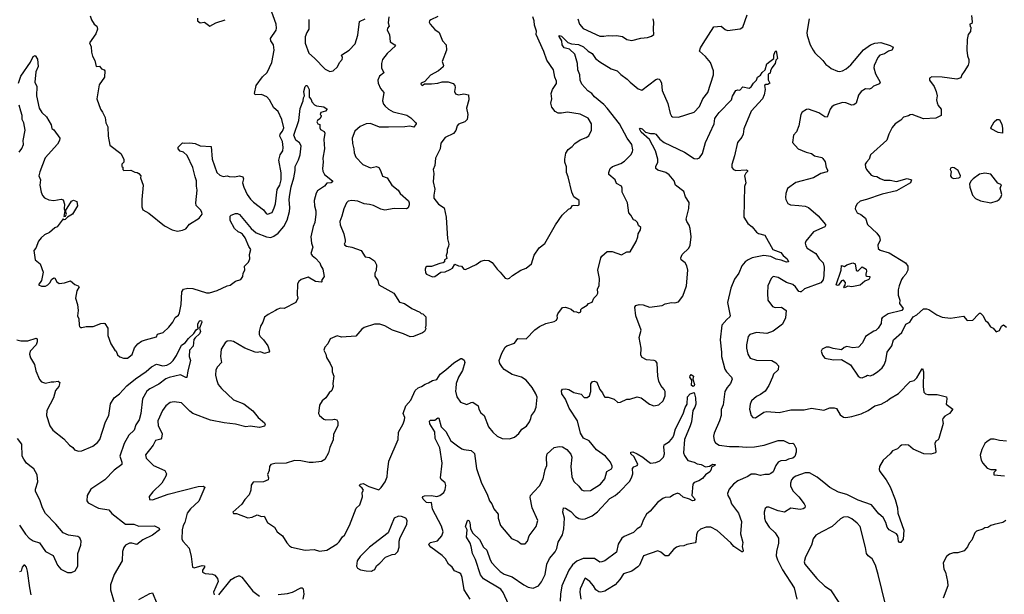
# Model space of a CAD drawing. Extents: x 2056909 to 2160450, y 827444 to 1016825.
# Tile 451 of 501: x 2126266 to 2135753, y 949413 to 954947. Entities that reach past the tile are written whole.
import ezdxf

# ---------------------------------------------------------------- set-up
doc = ezdxf.new("R2010")
doc.units = 0

msp = doc.modelspace()

# ---------------------------------------------------------------- linework, layer by layer
at = {"layer": '0CON10XD'}
for points in [[(2126943.3, 954985), (2126957.5, 954945), (2126982.5, 954905), (2127010, 954885), (2127016, 954855), (2126999.7, 954810.3), (2126938.8, 954725), (2126954.2, 954685), (2126956.2, 954635), (2126966.2, 954595), (2126989.2, 954555), (2127003.3, 954495), (2127035, 954500), (2127055, 954473.3), (2127080, 954465), (2127087.5, 954455), (2127083.3, 954395), (2127031.1, 954318.9), (2127010, 954185), (2127044.2, 954084.2), (2127065, 954057.5), (2127088.8, 954005), (2127096.7, 953955), (2127113.3, 953915), (2127117.5, 953825), (2127135, 953740), (2127238.8, 953658.8), (2127267.5, 953605), (2127270, 953575), (2127260, 953565), (2127250, 953555), (2127250, 953535), (2127258.3, 953528.3), (2127260, 953505), (2127270, 953495), (2127337, 953497), (2127375, 953477.5), (2127397, 953477), (2127415, 953467.5), (2127432.5, 953445), (2127430, 953425), (2127456, 953355), (2127441.2, 953215), (2127441.2, 953145), (2127453.3, 953115), (2127511.2, 953085), (2127661.7, 952961.7), (2127734.1, 952924.1), (2127785, 952911.2), (2127835, 952918.8), (2127867.3, 952932.7), (2127902.7, 952977.3), (2127995, 953035.8), (2128022.5, 953075), (2128020, 953095), (2128007.5, 953115), (2127966.5, 953156.5), (2127963.8, 953185), (2127977.3, 953305), (2127969.5, 953345), (2127969.5, 953395), (2127955, 953432.5), (2127935.5, 953525), (2127878.5, 953638.5), (2127845, 953671.2), (2127811.7, 953681.7), (2127792.5, 953705), (2127791.7, 953718.3), (2127835, 953762.5), (2127855, 953756.7), (2127905, 953761.2), (2127955, 953754), (2128005, 953734), (2128110, 953725), (2128121.2, 953605), (2128165, 953476.7), (2128195, 953448.8), (2128225, 953436.7), (2128265, 953443.3), (2128285, 953436.2), (2128335, 953434.2), (2128385, 953443.3), (2128415, 953432.5), (2128422.5, 953415), (2128413.3, 953375), (2128424.1, 953334.1), (2128456.2, 953265), (2128488.7, 953218.7), (2128518.8, 953188.8), (2128615, 953117.5), (2128641.7, 953081.7), (2128655, 953074), (2128699.7, 953090.3), (2128718.6, 953135), (2128729.4, 953175), (2128747.3, 953312.7), (2128771.1, 953355), (2128784.5, 953405), (2128786.3, 953473.7), (2128761.5, 953595), (2128774.4, 953645), (2128800, 953685), (2128805.5, 953715), (2128797.3, 953775), (2128772.9, 953825), (2128776.2, 953845), (2128798.2, 953875), (2128809.5, 953905), (2128791.1, 953985), (2128755, 954063.3), (2128715, 954100), (2128671.2, 954175), (2128646.7, 954205), (2128596.1, 954226.1), (2128533.6, 954223.6), (2128527.5, 954235), (2128544, 954315), (2128605, 954396), (2128650.7, 954439.3), (2128696.7, 954535), (2128719.1, 954655), (2128710.5, 954705), (2128685.6, 954745), (2128681.9, 954765), (2128735.5, 954845), (2128740, 954865), (2128736.7, 954905), (2128677.8, 955065)], [(2127978.3, 954961.7), (2127980, 954935), (2128005, 954917.5), (2128045, 954922.5), (2128096.4, 954883.6), (2128155, 954917.5), (2128245, 954947.5)], [(2129823.5, 954975), (2129815.6, 954915.6), (2129825.8, 954885), (2129810.8, 954865), (2129807.5, 954845), (2129827.5, 954805), (2129834.3, 954735), (2129880, 954705), (2129886, 954695), (2129808.1, 954621.9), (2129761.8, 954565), (2129751.2, 954525), (2129751.1, 954485), (2129773.3, 954435), (2129733.1, 954405), (2129717.5, 954365), (2129719.2, 954335), (2129743.8, 954285), (2129773.8, 954245), (2129760, 954165), (2129771.1, 954135), (2129787.8, 954115), (2129820, 954085), (2129865, 954060), (2129997, 954027), (2130035, 954003.3), (2130075, 953960), (2130087.5, 953955), (2130087.5, 953945), (2130065, 953912.2), (2130025, 953921.5), (2129975.3, 953914.7), (2129817.9, 953912.1), (2129731.8, 953911.8), (2129645, 953946.5), (2129605, 953943.6), (2129545, 953920), (2129495.7, 953875), (2129468.9, 953805), (2129471.2, 953755), (2129485.6, 953705), (2129487.1, 953665), (2129505, 953622), (2129572.7, 953552.7), (2129645, 953519.2), (2129705, 953532), (2129726.7, 953525), (2129743.8, 953495), (2129761.4, 953441.4), (2129806.7, 953425), (2129850, 953355), (2129911.2, 953305), (2129931.2, 953275), (2130011.4, 953201.4), (2130019.2, 953185), (2130018.6, 953165), (2130008, 953135), (2129993, 953127), (2129875, 953128.8), (2129785, 953112.5), (2129745, 953121.5), (2129675, 953159.2), (2129636.7, 953166.7), (2129583.5, 953173.5), (2129525, 953198.8), (2129465, 953205.6), (2129430.9, 953199.1), (2129416, 953185), (2129388.1, 953125), (2129370.8, 953055), (2129350.8, 953005), (2129352.9, 952972.9), (2129388.8, 952885), (2129402.5, 952825), (2129402.5, 952805), (2129392.5, 952785), (2129397.5, 952775), (2129416.1, 952766.1), (2129465, 952756.9), (2129556.7, 952725), (2129595, 952662.5), (2129635, 952657.1), (2129685, 952626.2), (2129703.8, 952585), (2129699.2, 952530.8), (2129687.5, 952505), (2129688.3, 952478.3), (2129716.7, 952435), (2129727.5, 952395), (2129871.2, 952315), (2129925, 952226.2), (2129972.5, 952215), (2130045.6, 952165.6), (2130120.7, 952130.7), (2130135, 952117.5), (2130150, 952115), (2130180, 952085), (2130180, 951995), (2130173, 951983), (2130180, 951975), (2130177, 951963), (2130166.4, 951943.6), (2130148.3, 951931.7), (2130060, 951895), (2130027.7, 951892.3), (2129965, 951921.1), (2129856.4, 951956.4), (2129785, 951999.2), (2129735, 952014), (2129685, 952013.8), (2129585, 951984.2), (2129562.4, 951967.6), (2129505, 951898.8), (2129365, 951891.2), (2129325, 951903.3), (2129257.5, 951875), (2129235, 951826.7), (2129207.5, 951795), (2129197.5, 951765), (2129217, 951727), (2129223, 951693), (2129257.7, 951637.7), (2129276.2, 951595), (2129276.2, 951555), (2129293.3, 951515), (2129283.3, 951445), (2129287.5, 951415), (2129273, 951377), (2129247.5, 951355), (2129215.9, 951304.1), (2129180, 951275), (2129154.1, 951235.9), (2129146.1, 951156.1), (2129154.4, 951134.4), (2129195, 951100), (2129215, 951094), (2129282.7, 951097.3), (2129299.5, 951099.5), (2129323, 951093), (2129330, 951075), (2129330, 951035), (2129290, 950955), (2129285, 950902.5), (2129254.3, 950825.7), (2129242.5, 950775), (2129205, 950711.2), (2129175, 950692), (2129095, 950681.2), (2129055, 950682), (2128975, 950699.2), (2128915, 950702.9), (2128834.4, 950675.6), (2128725, 950673.8), (2128685, 950663.3), (2128673.3, 950645), (2128670, 950605), (2128653.6, 950566.4), (2128662.5, 950535), (2128660, 950515), (2128615, 950497.5), (2128515, 950492.5), (2128496.1, 950463.9), (2128493.3, 950415), (2128477.3, 950372.7), (2128434.2, 950325.8), (2128405, 950280), (2128320, 950205), (2128325, 950190), (2128355, 950192.5), (2128465, 950151.2), (2128505, 950156.2), (2128555, 950178.8), (2128595, 950163.8), (2128620, 950165), (2128655, 950106.2), (2128683, 950087)], [(2128683, 950087), (2128720.9, 950060.9), (2128745.7, 950015), (2128798, 949975), (2128839.5, 949909.5), (2128865, 949880), (2128886.1, 949866.1), (2129015, 949837.5), (2129104.3, 949844.3), (2129155, 949829.2), (2129225, 949837.5), (2129325, 949899.2), (2129345, 949917.5), (2129375, 949966.2), (2129395, 949983.3), (2129444.4, 950075), (2129507.5, 950242.5), (2129543.3, 950275), (2129569.3, 950350.7), (2129567, 950393), (2129577.5, 950415), (2129565.9, 950435.9), (2129542.5, 950455), (2129540, 950465), (2129550, 950475), (2129575, 950481.2), (2129630.5, 950450.5), (2129725, 950420), (2129748.8, 950441.2), (2129788, 950495), (2129805.7, 950545), (2129810.9, 950589.1), (2129824, 950695), (2129913.3, 950905), (2129915.7, 950975), (2129961.4, 951055), (2129975, 951093.3), (2129975.4, 951115), (2129962.1, 951155), (2129985, 951230), (2130035.7, 951284.3), (2130076.9, 951375), (2130105, 951403.1), (2130136.1, 951413.9), (2130171.7, 951438.3), (2130205, 951449.2), (2130245, 951473.8), (2130285, 951481.2), (2130316, 951535), (2130372.5, 951575), (2130448.3, 951641.7), (2130515, 951683.3), (2130525, 951683.3), (2130547.7, 951667.7), (2130556, 951645), (2130531.7, 951568.3), (2130494.2, 951505), (2130472.5, 951445), (2130467.5, 951395), (2130465, 951370), (2130477.5, 951315), (2130513.8, 951265), (2130575, 951242), (2130615, 951261.2), (2130633, 951263), (2130685, 951230), (2130690, 951195), (2130710.5, 951160.5), (2130741.2, 951135), (2130784, 951025), (2130824, 950975), (2130865, 950936), (2130916.1, 950913.9), (2130985, 950912), (2131033, 950927), (2131076.6, 950963.4), (2131105, 951002.5), (2131147.7, 951032.3), (2131176.7, 951075), (2131191.2, 951105), (2131196, 951135), (2131225, 951172.5), (2131240.8, 951215), (2131250.9, 951310.9), (2131240, 951345), (2131203.1, 951405), (2131145, 951474.2), (2131100, 951505), (2131011.7, 951531.7), (2130935, 951579.2), (2130917.3, 951597.3), (2130891.2, 951635), (2130886.2, 951665), (2130910, 951735), (2130945, 951793.3), (2130960, 951805), (2131035, 951832.5), (2131065, 951876.2), (2131145, 951873.3), (2131228.3, 951961.7), (2131275, 951993.3), (2131335, 952021.2), (2131415, 952042), (2131437.5, 952055), (2131446.7, 952075), (2131443.8, 952095), (2131450, 952115), (2131497.5, 952175), (2131525, 952180), (2131545, 952173.8), (2131578.3, 952158.3), (2131605, 952136.7), (2131630, 952135), (2131655, 952123.3), (2131672.5, 952135), (2131673.8, 952155), (2131685, 952170), (2131733, 952197), (2131746.4, 952213.6), (2131783, 952227), (2131797.5, 952265), (2131826.1, 952293.9), (2131836.7, 952315), (2131833.8, 952355), (2131848, 952385), (2131854.2, 952455), (2131838, 952535), (2131866.1, 952653.9), (2131875, 952670), (2131925, 952713.3), (2131976.2, 952716.2), (2132065, 952683.3), (2132115, 952712.5), (2132149.3, 952710.7), (2132205, 952810), (2132223, 952857), (2132223.8, 952886.2), (2132247.5, 952925), (2132250, 952945), (2132230, 952965), (2132220, 952995), (2132200, 953015), (2132180.7, 953020.7), (2132155.8, 953065.8), (2132136.1, 953086.1), (2132121.2, 953185), (2132071.2, 953285), (2132072, 953325), (2132066, 953345), (2132015, 953370), (2132003.8, 953405), (2131943.6, 953456.4), (2131941.2, 953475), (2131956.7, 953515), (2131977.1, 953532.9), (2132058.1, 953561.9), (2132093.3, 953585), (2132154, 953645), (2132170.8, 953675), (2132172.9, 953695), (2132162.9, 953745), (2132120, 953805), (2132046.2, 953945), (2131926.4, 954096.4), (2131895, 954131.4), (2131805, 954204), (2131780, 954235), (2131741.1, 954261.1), (2131682.5, 954325), (2131666, 954365), (2131662, 954415), (2131644.2, 954465), (2131639.2, 954525), (2131616, 954615), (2131565, 954662.2), (2131513.5, 954675), (2131493.6, 954705), (2131491.2, 954745), (2131465, 954784.3), (2131465, 954795.8), (2131485, 954790), (2131548.9, 954728.9), (2131584.1, 954714.1), (2131648.9, 954708.9), (2131698, 954685), (2131742, 954645), (2131783.2, 954623.2), (2131812.9, 954575), (2131855, 954540), (2131965, 954472.9), (2132022, 954455), (2132059.1, 954419.1), (2132120.8, 954375), (2132148.8, 954345), (2132225, 954281.4), (2132260.8, 954269.2), (2132395, 954370.8), (2132415, 954377.5), (2132427.5, 954375), (2132438, 954365), (2132449.2, 954335), (2132457.1, 954265), (2132511.4, 954141.4), (2132532.5, 954045), (2132545, 954018.8), (2132555, 954012), (2132615, 954010), (2132765, 954056), (2132817.6, 954112.4), (2132848.1, 954185), (2132895.6, 954245), (2132952.6, 954417.4), (2132952.5, 954455), (2132922.7, 954535), (2132875, 954592.7), (2132816.2, 954645), (2132825.6, 954675), (2132852.8, 954717.2), (2132955, 954878.5), (2133025, 954884.3), (2133065, 954852), (2133085, 954844), (2133209.3, 954860.7), (2133232.5, 954875), (2133275.9, 954994.1)], [(2129050.3, 954950.3), (2129051.4, 954855), (2129031.4, 954825), (2129015, 954782.5), (2129015, 954720), (2129052, 954625), (2129105, 954576), (2129210.3, 954470.3), (2129255, 954448.8), (2129285, 954453.8), (2129326.8, 954493.2), (2129346.2, 954535), (2129373.3, 954565), (2129376.4, 954583.6), (2129366.7, 954605), (2129370, 954610), (2129440, 954655), (2129496.7, 954715), (2129525, 954797.5), (2129540, 954930), (2129593, 954957)], [(2130295, 954976.7), (2130227.5, 954945), (2130214.1, 954935.9), (2130210, 954925), (2130220, 954905), (2130265, 954853.3), (2130306.7, 954825), (2130341.2, 954745), (2130373.8, 954705), (2130378.8, 954655), (2130337.5, 954545), (2130350, 954505), (2130347, 954493), (2130300, 954455), (2130225, 954412.5), (2130168.3, 954351.7), (2130135, 954337.5), (2130132.5, 954325), (2130145, 954313.3), (2130165, 954330), (2130235, 954328.8), (2130295, 954335.6), (2130335, 954348), (2130395, 954348.8), (2130443.6, 954333.6), (2130460, 954315), (2130463.3, 954295), (2130453.8, 954255), (2130464.2, 954234.2), (2130495, 954224), (2130545, 954232.5), (2130590, 954225), (2130592.5, 954175), (2130570.6, 954095), (2130583, 954033), (2130577.5, 953985), (2130556.4, 953963.6), (2130495, 953942.5), (2130480.6, 953925), (2130468.5, 953881.5), (2130445, 953852.5), (2130365, 953813.8), (2130325, 953757.5), (2130317.7, 953702.3), (2130271.2, 953615), (2130266.4, 953543.6), (2130251.2, 953505), (2130256.2, 953465), (2130251.4, 953385), (2130265.8, 953315), (2130255.8, 953255.8), (2130257.7, 953227.7), (2130300.3, 953170.3), (2130356, 953135), (2130374.2, 953045), (2130386.4, 952836.4), (2130401.2, 952785), (2130398.8, 952765), (2130383.8, 952735), (2130386.2, 952705), (2130376.7, 952675), (2130381.7, 952648.3), (2130360, 952635), (2130360, 952615), (2130347.5, 952605), (2130315, 952600.8), (2130235, 952570), (2130189.5, 952570.5), (2130180, 952565), (2130171.2, 952545), (2130175, 952510), (2130186.1, 952496.1), (2130245, 952470), (2130265, 952473.8), (2130324.1, 952515.9), (2130365, 952518.8), (2130415, 952540), (2130436, 952555), (2130458.3, 952591.7), (2130495, 952576.7), (2130523.8, 952573.8), (2130545, 952543.3), (2130562, 952542), (2130665, 952588.8), (2130708.3, 952621.7), (2130745, 952632), (2130785, 952628.8), (2130817.7, 952607.7), (2130865, 952543.3), (2130897, 952517), (2130945, 952457.5), (2130965, 952450), (2130985, 952456.7), (2131015, 952483.3), (2131095, 952536.2), (2131145, 952554), (2131198, 952595), (2131221.7, 952678.3), (2131270.5, 952749.5), (2131325, 952792.5), (2131427.3, 952972.7), (2131494.2, 953065.8), (2131555, 953122.5), (2131576.4, 953133.6), (2131593, 953157), (2131605, 953162.5), (2131643, 953157), (2131657.5, 953165), (2131657.5, 953205), (2131605, 953240), (2131586.2, 953285), (2131552, 953435), (2131535.7, 953475), (2131535, 953530), (2131518.8, 953575), (2131518, 953605), (2131529.5, 953660.5), (2131551.3, 953698.7), (2131588.8, 953725), (2131615, 953753.8), (2131665, 953791.2), (2131725, 953814), (2131750, 953830), (2131776.7, 953885), (2131776.2, 953945), (2131745, 953997.5), (2131665, 954038.9), (2131545, 954056.7), (2131485, 954047.1), (2131455, 954048.6), (2131425, 954064), (2131392, 954105), (2131384, 954145), (2131392, 954185), (2131386, 954235), (2131400, 954275), (2131437.3, 954332.7), (2131437.5, 954355), (2131421.4, 954395), (2131408.6, 954465), (2131346.6, 954556.6), (2131315, 954642.5), (2131242.5, 954805), (2131244.3, 954835.7), (2131225.8, 954895), (2131223.1, 954935), (2131210.6, 954975)], [(2131643.3, 954955), (2131660.4, 954905), (2131695, 954863.1), (2131855, 954788.5), (2131895, 954788.5), (2131935, 954796.7), (2131975, 954791.9), (2132015, 954795.7), (2132075.8, 954785.8), (2132115, 954757.5), (2132165, 954747.5), (2132251.7, 954768.3), (2132315, 954776), (2132355, 954790), (2132376, 954806), (2132371.5, 954855), (2132376.9, 954925), (2132368.6, 954955)], [(2133873.8, 954955), (2133850.6, 954825), (2133854.4, 954795), (2133883.1, 954705), (2133910.8, 954655), (2133929.1, 954629.1), (2134004.2, 954555), (2134034.5, 954514.5), (2134063.3, 954495), (2134085.8, 954475.8), (2134145, 954451.2), (2134165, 954448), (2134195, 954454.5), (2134230.8, 954475), (2134275, 954514.2), (2134395, 954657.5), (2134465, 954705.4), (2134505, 954722.2), (2134565, 954727.1), (2134655, 954698), (2134675, 954686.2), (2134682, 954675), (2134670, 954655), (2134636.6, 954643.4), (2134598.8, 954618.8), (2134553.3, 954605), (2134535.8, 954584.2), (2134498, 954505), (2134496, 954485), (2134511.2, 954425), (2134556.2, 954345), (2134551.7, 954328.3), (2134493.9, 954306.1), (2134473.6, 954286.4), (2134455, 954278.8), (2134415, 954280), (2134375, 954256), (2134349.7, 954220.3), (2134325.7, 954144.3), (2134305, 954126.2), (2134285, 954124), (2134225.7, 954145.7), (2134195, 954148.6), (2134113.6, 954123.6), (2134091.1, 954108.9), (2134075, 954086.7), (2134045, 954008.8), (2134025, 954012), (2133965, 954048.8), (2133865, 954086.7), (2133846.7, 954083.3), (2133805, 954056.7), (2133791.2, 954035), (2133774.2, 953925.8), (2133751.2, 953868.8), (2133722.5, 953835), (2133713.3, 953765), (2133767.5, 953705), (2133845, 953670), (2133895, 953658.8), (2133925, 953636.7), (2133995, 953618.8), (2134005, 953611.2), (2134027.3, 953577.3), (2134036.7, 953525), (2134052.5, 953495), (2134047, 953483), (2133984.4, 953465.6), (2133913.3, 953425), (2133745, 953379.4), (2133665, 953320.8), (2133648.1, 953275), (2133644.3, 953235), (2133647.1, 953215), (2133665.9, 953175.9), (2133692.7, 953162.7), (2133772, 953158), (2133835, 953152.2), (2133865, 953140), (2133959.8, 953059.8), (2134028.8, 952975), (2134031.2, 952965), (2134025, 952952), (2133916.2, 952903.8), (2133840.8, 952815), (2133832.9, 952795), (2133839.7, 952769.7), (2133855, 952746.2), (2133938.8, 952695), (2133970, 952645), (2134006.9, 952606.9), (2134017.1, 952565), (2134015.6, 952484.4), (2134006.7, 952443.3), (2133985, 952412.7), (2133827.5, 952355), (2133795, 952326), (2133785, 952325.8), (2133775, 952330), (2133742.5, 952375), (2133715, 952398.6), (2133655, 952417.5), (2133575, 952466), (2133525, 952473.3), (2133506.7, 952455), (2133475.8, 952385), (2133472.9, 952312.9), (2133473.8, 952245), (2133520, 952185), (2133545, 952176), (2133607.3, 952177.3), (2133652.5, 952145), (2133646.2, 952075), (2133616.2, 952013.8), (2133525, 951948.5), (2133465, 951925.6), (2133365, 951936.2), (2133302.5, 951915), (2133283.8, 951895), (2133269.2, 951815), (2133270, 951785), (2133281.4, 951725), (2133305, 951686.7), (2133365, 951668.1), (2133512.5, 951665), (2133552.4, 951642.4), (2133578.8, 951615), (2133573.3, 951575), (2133528, 951535), (2133520.8, 951505), (2133482.9, 951425), (2133449.1, 951370.9), (2133405, 951338.8), (2133365, 951318.8), (2133316, 951275), (2133303.9, 951243.9), (2133298, 951195), (2133313.3, 951136.7), (2133330, 951115), (2133355, 951112.5), (2133435, 951166), (2133465, 951174.2), (2133585, 951162.9), (2133695, 951188.5), (2133825, 951190), (2133895.5, 951205.5), (2134014.3, 951185.7), (2134071.3, 951208.7), (2134115, 951210), (2134135, 951203.8), (2134173.2, 951143.2), (2134205, 951120), (2134225, 951117.5), (2134285, 951126.7), (2134375, 951152.1), (2134442.5, 951185), (2134505, 951228.8), (2134566.6, 951243.4), (2134623.3, 951275), (2134645.6, 951294.4), (2134733.7, 951346.3), (2134845, 951464), (2134885, 951472.5), (2134911.3, 951498.7), (2134955, 951576.7), (2134966.4, 951586.4), (2134973.8, 951555), (2134970, 951415), (2134979.3, 951359.3), (2134995, 951343.3), (2135015, 951336.7), (2135105, 951338), (2135196.1, 951316.1), (2135200, 951295), (2135193.9, 951243.9), (2135257.5, 951195), (2135226.7, 951155), (2135181.2, 951128.8), (2135162.3, 951107.7), (2135158, 951095), (2135163, 951057), (2135121.2, 950915), (2135115, 950902.5), (2135095, 950887.5), (2135084.5, 950865.5), (2135094.2, 950785), (2135089.2, 950775), (2135046.6, 950763.4), (2134979.2, 950765), (2134875, 950812.5), (2134829.1, 950849.1), (2134805, 950854.4), (2134761.8, 950848.2), (2134748.5, 950841.5), (2134725, 950814.4), (2134675, 950795.8), (2134653, 950767), (2134586, 950705), (2134551.2, 950645), (2134548, 950615), (2134554.4, 950594.4), (2134614.3, 950515), (2134655, 950448.8), (2134702.7, 950325), (2134722.9, 950245), (2134728.1, 950195), (2134785, 950030), (2134779.2, 949945), (2134755, 949912.5), (2134745, 949913.3), (2134734, 949925), (2134726, 949975), (2134715.8, 949995.8), (2134644, 950035), (2134625, 950060), (2134610.6, 950105), (2134585, 950152), (2134545, 950189.2), (2134474, 950275), (2134345, 950320.7), (2134235, 950374.6), (2134155, 950395.5), (2134071.3, 950441.3), (2134035, 950472.9)], [(2135437.4, 954987.4), (2135443.8, 954926.2), (2135439.3, 954910.7), (2135420, 954905), (2135423, 954883), (2135430, 954875), (2135427.5, 954835), (2135406.7, 954805), (2135394.5, 954755.5), (2135392.5, 954655), (2135398.6, 954598.6), (2135411.9, 954565), (2135412.9, 954535), (2135405, 954510), (2135365, 954447.5), (2135344.3, 954415.7), (2135333.9, 954386.1), (2135295.9, 954374.1), (2135155, 954393.3), (2135055, 954396.2), (2135032.5, 954385), (2135032.5, 954365), (2135078.8, 954305), (2135096.2, 954255), (2135106.4, 954213.6), (2135101.4, 954175), (2135105, 954147.5), (2135115, 954120), (2135145.8, 954085), (2135144, 954026), (2135095, 954000), (2134975, 953994), (2134865, 954033.3), (2134847.5, 954032.5), (2134830, 954020), (2134781.7, 954008.3), (2134755, 953978.8), (2134703.3, 953945), (2134671.7, 953908.3), (2134640.8, 953845), (2134621.7, 953788.3), (2134462.5, 953645), (2134452, 953605), (2134424.2, 953575), (2134414, 953555), (2134415.9, 953525.9), (2134426.2, 953505), (2134471.3, 953451.3), (2134495, 953439.2), (2134525, 953435.8), (2134558.2, 953418.2), (2134595, 953402.2), (2134655, 953401.1), (2134715, 953390.6), (2134817.7, 953417.7), (2134860, 953405), (2134850, 953375), (2134715, 953298.5), (2134575, 953266.2), (2134425.7, 953214.3), (2134365, 953200), (2134336.7, 953175), (2134320, 953145), (2134317.5, 953125), (2134337, 953087), (2134372.3, 953072.3), (2134416.7, 953035), (2134436.2, 952975), (2134525, 952891.2), (2134551.2, 952855), (2134556.7, 952825), (2134533.6, 952776.4), (2134537.5, 952745), (2134558.3, 952728.3), (2134645, 952702.9), (2134802, 952605), (2134822.5, 952575), (2134823.8, 952536.2), (2134806, 952495), (2134774, 952465), (2134762.5, 952445), (2134738.8, 952385), (2134732, 952345), (2134732, 952295), (2134746.2, 952245), (2134743.3, 952215), (2134777.5, 952165), (2134767.5, 952145), (2134635, 952116), (2134575, 952077.5), (2134568.8, 952065), (2134567.3, 952022.7), (2134537.5, 951975), (2134516.1, 951953.9), (2134495, 951946.7), (2134416.7, 951895), (2134386.7, 951835), (2134346.9, 951793.1), (2134295, 951788), (2134235, 951801.2), (2134209.5, 951790.5), (2134185, 951767.5), (2134105, 951780), (2134065, 951793.3), (2134037, 951793), (2133997, 951773), (2133987.5, 951755), (2134000, 951715), (2134025, 951686.7), (2134108.3, 951671.7), (2134185, 951673.8), (2134272, 951622), (2134345, 951513.3), (2134365, 951500), (2134385, 951496.7), (2134420, 951515), (2134435, 951523.3), (2134461.7, 951518.3), (2134485, 951526), (2134533, 951557), (2134576.2, 951595), (2134595.6, 951624.4), (2134610.8, 951665), (2134624.4, 951745), (2134669.2, 951805), (2134686.2, 951865), (2134765, 951936.2), (2134804.5, 952015.5), (2134842, 952035), (2134875.8, 952084.2), (2134910, 952105), (2134975, 952163.8), (2135005, 952163.8), (2135025, 952156), (2135103.8, 952105), (2135155, 952081.4), (2135235, 952073.8), (2135361.7, 952091.7), (2135395, 952050), (2135450, 952055), (2135500.7, 952109.3), (2135515, 952120), (2135525, 952120), (2135545, 952100), (2135570.7, 952050.7), (2135593, 952033), (2135620.7, 951990.7), (2135645, 951977.5), (2135675, 951940), (2135706.4, 951953.6), (2135727.5, 951995), (2135745, 952010), (2135775, 951987.5)], [(2126255.4, 954335), (2126275.8, 954405), (2126370.5, 954539.5), (2126395, 954594), (2126415, 954603.3), (2126437, 954567), (2126442.9, 954495), (2126422, 954445), (2126410, 954345), (2126430, 954305), (2126428, 954215), (2126454, 954095), (2126478, 954055), (2126523, 954013), (2126570, 953935), (2126575, 953900), (2126595, 953887.5), (2126651.2, 953805), (2126650, 953785), (2126630.7, 953749.3), (2126512.4, 953617.6), (2126458.5, 953481.5), (2126450, 953445), (2126465.7, 953405.7), (2126460, 953355), (2126472.5, 953285), (2126486.2, 953255), (2126505, 953233.3), (2126545, 953214), (2126595, 953206), (2126665, 953220), (2126685, 953213.3), (2126697.9, 953172.1), (2126693.1, 953125), (2126700, 953105), (2126691.7, 953051.7), (2126706.4, 953053.6), (2126717, 953073), (2126706.2, 953105), (2126765, 953201.2), (2126785, 953209.2), (2126815.8, 953195.8), (2126821.2, 953155), (2126775.7, 953074.3), (2126725.8, 953044.2), (2126705, 953022.5), (2126695, 953020), (2126685, 953030), (2126627.7, 952952.3), (2126605, 952943.8), (2126551.8, 952898.2), (2126504.6, 952875.4), (2126472.5, 952845), (2126446.2, 952815), (2126421.7, 952748.3), (2126402.5, 952725), (2126413.3, 952635), (2126463.3, 952595), (2126491.2, 952515), (2126475.9, 952434.1), (2126447.5, 952395), (2126475, 952382), (2126515, 952382.5), (2126537.5, 952395), (2126560, 952415), (2126572.5, 952445), (2126595, 952460), (2126605, 952457.5), (2126623.6, 952423.6), (2126645, 952407.5), (2126696.1, 952413.9), (2126755, 952432.5), (2126796.4, 952396.4), (2126830, 952385), (2126837.5, 952375), (2126817.5, 952335), (2126804.1, 952265.9), (2126824.2, 952205), (2126829.2, 952145), (2126824, 952095), (2126836.1, 952066.1), (2126837.5, 952005), (2126843, 951993), (2126853, 951983), (2126865, 951982.5), (2126906, 951994), (2126975, 951993.8), (2127047.7, 952022.3), (2127075, 952025.8), (2127085, 952021.2), (2127116, 951975), (2127116.2, 951905), (2127143.3, 951825), (2127183.3, 951765), (2127196.7, 951755), (2127209.3, 951719.3), (2127229.3, 951699.3), (2127265, 951686.2), (2127305, 951686.7), (2127348.3, 951721.7), (2127371.7, 951788.3), (2127403, 951827), (2127438.8, 951851.2), (2127477.1, 951862.9), (2127585, 951893.8), (2127595, 951917.5), (2127647.5, 951935), (2127703.9, 951986.1), (2127742, 952035), (2127765, 952078.8), (2127795, 952101.2), (2127806.9, 952125), (2127822.5, 952205), (2127828.5, 952325), (2127845, 952351.4), (2127885, 952361.1), (2127935, 952356.9), (2128065, 952316.9), (2128095, 952318.1), (2128169.3, 952340.7), (2128265.7, 952384.3), (2128295, 952391.4), (2128345, 952428.1), (2128398, 952445), (2128415, 952472.5), (2128420, 952505), (2128433.8, 952535), (2128432, 952575), (2128468.8, 952611.2), (2128483.3, 952645), (2128479.2, 952685), (2128491.8, 952735), (2128473.5, 952763.5), (2128437.2, 952847.2), (2128411.4, 952881.4), (2128393.7, 952893.7), (2128370.8, 952905), (2128335, 952937.5), (2128294.3, 953014.3), (2128294.2, 953055.8), (2128304.4, 953065.6), (2128345, 953080.5), (2128365, 953080.5), (2128385, 953071.5), (2128496.1, 952936.1), (2128542.7, 952895), (2128645, 952855.3), (2128685, 952850), (2128715.9, 952864.1), (2128757.1, 952892.9), (2128811.3, 952955), (2128843.3, 953016.7), (2128865, 953099.2), (2128868.7, 953135), (2128863.3, 953215), (2128869.4, 953265), (2128882.7, 953337.3), (2128908.6, 953425), (2128921.1, 953495), (2128921.5, 953535), (2128952.2, 953597.8), (2128967.5, 953645), (2128976.7, 953733.3), (2128960.5, 953760.5), (2128925, 953786.4), (2128907.5, 953835), (2128955.6, 953975), (2128968.3, 954091.7), (2128997.1, 954165), (2128999.4, 954195), (2129010.8, 954215), (2129002.5, 954255), (2129016.9, 954303.1), (2129025, 954314.2), (2129035, 954312.9), (2129055.7, 954275), (2129055, 954200), (2129075, 954180), (2129080, 954155), (2129107, 954127), (2129126.4, 954116.4), (2129195, 954109.1), (2129230, 954085), (2129212.3, 954067.7), (2129166.7, 954055), (2129160, 954035), (2129170, 954025), (2129170, 954015), (2129158.3, 953991.7), (2129135, 953977.5), (2129127.5, 953965), (2129140, 953945), (2129158.3, 953938.3), (2129157.5, 953905), (2129165, 953890), (2129199.3, 953869.3), (2129206.7, 953855), (2129196.1, 953793.9), (2129204.2, 953705), (2129185.7, 953615), (2129190.8, 953575), (2129182, 953515), (2129187.7, 953487.7), (2129203.3, 953455), (2129278.9, 953395), (2129280, 953385), (2129266.7, 953375), (2129225, 953373.3), (2129203.8, 953345), (2129135, 953299.2), (2129122.6, 953277.4), (2129102.9, 953205), (2129105.7, 953155), (2129120.8, 953105), (2129120.6, 953075), (2129110.9, 952995), (2129093.1, 952955), (2129072.2, 952855), (2129078.1, 952795), (2129090, 952755), (2129070.8, 952695), (2129084, 952675), (2129115, 952651.4), (2129158, 952605), (2129166.1, 952576.1), (2129186.7, 952545), (2129200, 952475), (2129172.5, 952435), (2129180, 952425), (2129175, 952420), (2129115, 952427.5), (2129045, 952467.5), (2128977.5, 952445), (2128953.8, 952425), (2128942.5, 952405), (2128938.6, 952295), (2128944.2, 952265), (2128925.8, 952224.2), (2128815, 952165.6), (2128775, 952167.5), (2128745, 952157.8), (2128729.4, 952145), (2128660.6, 952109.4), (2128625, 952082.5), (2128608.2, 952035), (2128584.5, 951995), (2128572.2, 951945), (2128574.3, 951915), (2128582.5, 951895), (2128615, 951863.8), (2128658, 951805), (2128672.5, 951755), (2128667.5, 951745), (2128625, 951733.8), (2128585, 951748), (2128555, 951742.2), (2128535, 951745.6), (2128436.2, 951785), (2128325, 951848.1), (2128295, 951855.7), (2128265, 951850), (2128245.5, 951834.5), (2128208.1, 951775), (2128200.6, 951705), (2128211.2, 951645), (2128171.2, 951605), (2128154, 951575), (2128152, 951525), (2128161.2, 951481.2), (2128176.7, 951435), (2128208.8, 951395), (2128326.7, 951285), (2128425, 951247.5), (2128510.8, 951180.8), (2128563.3, 951115), (2128623.3, 951065), (2128632.5, 951045), (2128625, 951033.3), (2128575, 951020.8), (2128485, 951032.5), (2128444.2, 951025.8), (2128345, 951051.9), (2128234.5, 951064.5), (2128105, 951091.4), (2127935, 951155.6), (2127905, 951177.1), (2127825, 951257.5), (2127755, 951268), (2127715, 951259.2), (2127672.4, 951227.6), (2127641.9, 951185), (2127598.1, 951085), (2127598.6, 951035), (2127623.3, 950995), (2127637.4, 950957.4), (2127633, 950917), (2127625, 950908), (2127575.8, 950894.2), (2127550.3, 950849.7), (2127515, 950806.2), (2127478, 950755), (2127483.8, 950725), (2127553.4, 950653.4), (2127665, 950606.7), (2127680, 950575), (2127675, 950550), (2127634, 950485), (2127548.3, 950401.7), (2127513.9, 950356.1), (2127517, 950327), (2127545, 950323.3), (2127695, 950376.9), (2127985, 950452.9), (2128033.3, 950453.3), (2128050, 950445), (2127990.7, 950309.3), (2127912.1, 950237.9), (2127878.6, 950195), (2127858.2, 950105), (2127840.8, 950075), (2127829.6, 950035), (2127829.4, 949945), (2127841.7, 949921.7), (2127897.6, 949857.6), (2127918, 949778), (2127930, 949675), (2127948.3, 949668.3), (2128025, 949690), (2128045, 949686.7), (2128046.2, 949675), (2128026, 949645), (2128027.5, 949625), (2128053.9, 949613.9), (2128125, 949607.5), (2128145, 949597.5), (2128172.5, 949565), (2128176.7, 949535), (2128132.5, 949435), (2128138.3, 949408.3)], [(2130607.1, 949365), (2130548.6, 949455), (2130530.8, 949575), (2130515, 949610), (2130501.2, 949621.2), (2130455, 949638.8), (2130433.8, 949675), (2130396, 949705), (2130367.5, 949755), (2130337.6, 949787.6), (2130225.9, 949865.9), (2130211.2, 949885), (2130208.8, 949895), (2130225, 949913.8), (2130290.9, 949929.1), (2130334.2, 949975), (2130346.9, 950015), (2130329.5, 950069.5), (2130242.4, 950232.4), (2130235, 950297.5), (2130205, 950293.1), (2130185, 950297.1), (2130155, 950328), (2130147.1, 950345), (2130150, 950355), (2130167.4, 950362.6), (2130235, 950364.2), (2130285, 950356), (2130315, 950366.2), (2130351.2, 950395), (2130365, 950422.5), (2130372.3, 950462.3), (2130365.6, 950485.6), (2130328.1, 950518.1), (2130320, 950535), (2130336.1, 950675), (2130315.5, 950825), (2130270.5, 950915), (2130265, 950978), (2130218.1, 951055), (2130215, 951080), (2130225, 951090), (2130265, 951090.5), (2130295, 951113.3), (2130305, 951110), (2130327.5, 951025), (2130371.8, 950981.8), (2130421.4, 950891.4), (2130485, 950842), (2130524.5, 950814.5), (2130545, 950807.5), (2130615, 950798.8), (2130649.3, 950769.3), (2130668.1, 950625), (2130716.2, 950485), (2130769.3, 950379.3), (2130791.4, 950315), (2130814.2, 950285), (2130834.2, 950235), (2130876, 950185), (2130875.8, 950145), (2130897.5, 950075), (2131005, 949950), (2131065, 949923.8), (2131098.3, 949898.3), (2131135, 949900), (2131158.8, 949925), (2131176.2, 949975), (2131243.8, 950065), (2131258.8, 950125), (2131203.5, 950245), (2131185.6, 950345), (2131189.2, 950365), (2131220.6, 950399.4), (2131275, 950458.8), (2131309.4, 950525), (2131329.4, 950615), (2131345.7, 950655), (2131341.9, 950735), (2131349.2, 950765), (2131415, 950828), (2131464.2, 950835.8), (2131495, 950832), (2131538.8, 950808.8), (2131575, 950762.5), (2131585.8, 950735), (2131576.7, 950645), (2131585.6, 950545), (2131605, 950500.8), (2131655, 950454), (2131680.3, 950420.3), (2131705, 950410), (2131765, 950412.9), (2131862.5, 950475), (2131904.6, 950525.4), (2131923, 950597), (2131967.5, 950622.5), (2131975.5, 950634.5), (2131975, 950647.5), (2131957.1, 950685), (2131909.4, 950745), (2131823.8, 950805), (2131752.2, 950892.2), (2131698.3, 950918.3), (2131668, 950965), (2131642, 951085), (2131559.5, 951205), (2131525, 951293.8), (2131490.8, 951345), (2131486.4, 951373.6), (2131495, 951387.5), (2131525, 951391.2), (2131555.7, 951385.7), (2131605.7, 951355.7), (2131675, 951340), (2131705, 951310), (2131735, 951308), (2131755.7, 951324.3), (2131768.6, 951365), (2131770.5, 951439.5), (2131785, 951462.5), (2131803, 951467), (2131825.5, 951455.5), (2131855.8, 951385.8), (2131882, 951355), (2131893.3, 951325), (2131905, 951312.5), (2131935, 951312.5), (2131995, 951293.3), (2132030.7, 951260.7), (2132055, 951263.3), (2132115, 951293.3), (2132145, 951291.2), (2132215, 951316.2), (2132255, 951306), (2132335, 951246), (2132375, 951228.8), (2132425, 951236.7), (2132465.8, 951275), (2132486.6, 951323.4), (2132486.5, 951365), (2132476.9, 951385), (2132443, 951423), (2132424.2, 951465), (2132414.2, 951515), (2132409.5, 951639.5), (2132395, 951657.5), (2132380, 951665), (2132305, 951671.2), (2132265, 951693.8), (2132250.8, 951715), (2132253.8, 951785), (2132236.2, 951885), (2132253.6, 951956.4), (2132203.1, 952095), (2132191.9, 952178.1), (2132203.9, 952196.1), (2132235, 952204.2), (2132275, 952200.8), (2132335, 952179.2), (2132455, 952196.2), (2132485, 952211.2), (2132545, 952223.8), (2132579.5, 952220.5), (2132615, 952231.2), (2132654.3, 952285), (2132690.6, 952385), (2132702.5, 952535), (2132695, 952577.5), (2132676.6, 952606.6), (2132640.8, 952635), (2132637.1, 952655), (2132650.8, 952685), (2132713.7, 952746.3), (2132727.3, 952775), (2132734.6, 952855), (2132727.7, 952935), (2132718.1, 952968.1), (2132693.1, 953005), (2132686.7, 953025), (2132712.4, 953127.6), (2132717.6, 953187.6), (2132681.5, 953241.5), (2132665, 953293.3), (2132586.2, 953355), (2132571.2, 953395), (2132525, 953452), (2132493.3, 953475), (2132415, 953498.1), (2132396.7, 953515), (2132395.4, 953535), (2132414.4, 953575), (2132415.8, 953604.2), (2132393.8, 953685), (2132334.4, 953794.4), (2132255, 953865.7), (2132238.6, 953895), (2132245, 953901.4), (2132265, 953895.6), (2132295, 953865.7), (2132345, 953851.2), (2132377.8, 953852.2), (2132396.4, 953846.4), (2132435, 953797.8), (2132475, 953765.6), (2132672.4, 953672.4), (2132765, 953612.1), (2132795, 953608.2), (2132815, 953615.6), (2132845, 953660), (2132874.2, 953765.8), (2132956.4, 953945), (2132964.4, 953995), (2132975.8, 954015), (2133005, 954052), (2133125.8, 954174.2), (2133135, 954210), (2133167.5, 954265), (2133185, 954273.3), (2133205, 954270), (2133235, 954300), (2133295, 954287.5), (2133315, 954300), (2133336, 954335), (2133365, 954364.2), (2133376.6, 954393.4), (2133405, 954414.3), (2133420, 954440), (2133447.5, 954465), (2133466.2, 954523.8), (2133494.6, 954545.4), (2133531.2, 954575), (2133533.1, 954605), (2133545, 954640), (2133555, 954647.5), (2133567.5, 954575), (2133552.5, 954557.5), (2133544.3, 954525), (2133512.5, 954485), (2133500, 954455), (2133498.3, 954431.7), (2133477.5, 954422.5), (2133478.3, 954368.3), (2133492.5, 954335), (2133475, 954322.5), (2133455, 954322.5), (2133442.5, 954315), (2133450, 954275), (2133438.9, 954225), (2133422.1, 954185), (2133314.6, 954065.4), (2133242.9, 953895), (2133236, 953845), (2133224, 953815), (2133184, 953765), (2133153.3, 953635), (2133127, 953553), (2133127.5, 953525), (2133145, 953503.3), (2133165, 953496.2), (2133265, 953500), (2133277.5, 953495), (2133277.5, 953485), (2133261.2, 953468.8), (2133251.2, 953445), (2133263.3, 953375), (2133248.3, 953341.7), (2133243, 953047), (2133283.2, 952983.2), (2133325, 952951.2), (2133365, 952900.8), (2133385, 952887.5), (2133445, 952873.3), (2133524.3, 952735), (2133598.8, 952705), (2133622, 952675), (2133660.8, 952645), (2133673.3, 952615), (2133655, 952612.2), (2133602.4, 952632.4), (2133555, 952642.3), (2133505, 952665.3), (2133435, 952677.3), (2133325, 952653.6), (2133283.9, 952636.1), (2133257.5, 952615), (2133225, 952576.2), (2133194.3, 952505), (2133152.9, 952447.1), (2133118.1, 952361.9), (2133085.4, 952225), (2133112.9, 952095), (2133109.2, 952085), (2133079.6, 952060.4), (2133031.9, 952005), (2133015.6, 951865), (2133028.2, 951745), (2133026.8, 951705), (2133060, 951580), (2133075.5, 951555.5), (2133125, 951506), (2133130.8, 951485), (2133115.7, 951445), (2133081.4, 951405), (2133060, 951365), (2133043, 951237), (2133026.6, 951193.4), (2133024.4, 951135), (2133009.4, 951085), (2132958.8, 950965), (2132951.2, 950935), (2132956.2, 950895), (2132971.7, 950871.7), (2133005, 950850.8), (2133105, 950835.5), (2133195, 950836.8), (2133265, 950828.9), (2133345, 950832), (2133440.6, 950849.4), (2133575, 950893.3), (2133625, 950894.2), (2133684.6, 950864.6), (2133715, 950868), (2133725, 950863.8), (2133746.2, 950816.2), (2133748.2, 950781.8), (2133735, 950741.9), (2133717.1, 950725), (2133675, 950716), (2133648, 950702), (2133601.5, 950698.5), (2133575, 950685.4), (2133551.8, 950655), (2133525, 950592.5), (2133505, 950575.6), (2133485, 950567.5), (2133445, 950567.5), (2133403, 950557), (2133355, 950571.4), (2133315, 950571.2), (2133281.5, 950548.5), (2133185, 950505.6), (2133145, 950474.3), (2133103.1, 950425), (2133086.9, 950385), (2133088.6, 950365), (2133113.1, 950325), (2133125.8, 950285), (2133191.1, 950195), (2133220, 950115), (2133212.2, 949995), (2133233.8, 949913.8), (2133228, 949875), (2133237.1, 949832.9), (2133235, 949823.3), (2133225, 949820.8), (2133145.6, 949875), (2133117.9, 949907.9), (2132985, 950027.1), (2132925, 950060.4), (2132879.1, 950060.9), (2132825, 950040), (2132798, 950015), (2132787.5, 949985), (2132781.2, 949918.8), (2132775, 949910), (2132695, 949894.2), (2132665, 949879.2), (2132622.7, 949877.3), (2132595, 949868), (2132565, 949846.2), (2132515, 949783.8), (2132485, 949783.3), (2132445, 949820.6), (2132415, 949832.2), (2132276.2, 949785), (2132237.1, 949695), (2132222.6, 949677.4), (2132163.8, 949635), (2132085, 949610), (2132048.8, 949555), (2132003.8, 949505), (2131929.7, 949460.3), (2131905, 949443.8), (2131865, 949433.8), (2131845, 949438), (2131817.9, 949457.9), (2131795, 949496.2), (2131758.8, 949535), (2131715, 949570), (2131710, 949565), (2131666.2, 949465), (2131664.2, 949435), (2131674.2, 949365)], [(2126260, 953670), (2126285, 953706.7), (2126300.8, 953745), (2126300, 953785), (2126319.6, 953885), (2126305.4, 953955), (2126290.9, 953985), (2126290.4, 954025), (2126277.7, 954067.7), (2126261.5, 954125)], [(2135735, 953854), (2135695, 953862.5), (2135627.5, 953895), (2135622.5, 953905), (2135655.7, 953964.3), (2135682.5, 953985), (2135706.6, 953986.6), (2135729.4, 953939.4), (2135736.8, 953903.2), (2135735, 953854)], [(2135265, 953416.7), (2135315, 953423.3), (2135328.3, 953431.7), (2135330, 953445), (2135307.5, 953495), (2135270.5, 953520.5), (2135255, 953523.8), (2135233.9, 953516.1), (2135231.2, 953505), (2135240, 953485), (2135236.2, 953445), (2135245, 953426.7), (2135265, 953416.7)], [(2135625, 953184), (2135685, 953204), (2135703.3, 953215), (2135718.8, 953235), (2135728, 953265), (2135713.3, 953325), (2135726.2, 953356.2), (2135692.5, 953372.5), (2135625, 953460), (2135565, 953470), (2135515, 953460), (2135452.5, 953415), (2135432.5, 953395), (2135417.5, 953365), (2135420, 953335), (2135446.1, 953256.1), (2135475, 953226.7), (2135524.2, 953204.2), (2135625, 953184)], [(2134215, 952364.3), (2134207.5, 952375), (2134218.8, 952391.2), (2134222.5, 952415), (2134205, 952440), (2134185, 952432.5), (2134155, 952390), (2134145, 952386.7), (2134133.8, 952395), (2134180, 952535), (2134185, 952580), (2134215, 952570), (2134235, 952587.5), (2134295, 952605.8), (2134316.7, 952595), (2134327.5, 952535), (2134335, 952527.5), (2134345, 952527.5), (2134385, 952567.1), (2134420.8, 952545), (2134426.7, 952525), (2134417.5, 952495), (2134420, 952485), (2134428.3, 952478.3), (2134456.7, 952475), (2134458.8, 952465), (2134446.7, 952445), (2134410.8, 952429.2), (2134365, 952392), (2134283.6, 952373.6), (2134245, 952382.5), (2134215, 952364.3)], [(2126236.7, 951865), (2126276, 951856), (2126345, 951855.4), (2126425, 951880), (2126433.6, 951873.6), (2126434.4, 951845), (2126425.6, 951815), (2126365, 951756.2), (2126361.1, 951725), (2126371.1, 951691.1), (2126409.4, 951625), (2126421.9, 951565), (2126455, 951483.3), (2126475, 951460), (2126513.6, 951446.4), (2126569.3, 951460.7), (2126595, 951458.8), (2126635, 951466.2), (2126653.3, 951453.3), (2126644, 951415), (2126610, 951375), (2126591.9, 951305), (2126526.9, 951185), (2126524.7, 951135), (2126556.4, 951035), (2126585, 950993.1), (2126691.1, 950911.1), (2126745, 950850), (2126777.5, 950827.5), (2126793.2, 950803.2), (2126832.7, 950792.7), (2126865, 950795.7), (2126970.9, 950839.1), (2127015, 950875.7), (2127038.9, 950905), (2127093.5, 951075), (2127125.4, 951135), (2127141.3, 951248.7), (2127176.1, 951303.9), (2127226.6, 951343.4), (2127298.9, 951421.1), (2127381.5, 951488.5), (2127485, 951558.8), (2127535, 951603.2), (2127585, 951629.4), (2127645, 951612.9), (2127685, 951619.1), (2127720, 951640), (2127745, 951665.4), (2127776, 951714), (2127825, 951812.5), (2127860, 951835), (2127891.8, 951878.2), (2127944.4, 951925), (2127965, 951960), (2127990, 951975), (2127982.9, 951982.9), (2127981.1, 952015), (2127994.4, 952045), (2128005, 952050), (2128016.4, 952046.4), (2128019.2, 952035), (2127997.5, 951975), (2128007.5, 951945), (2127997.3, 951922.7), (2127955, 951883.3), (2127945, 951866.7), (2127937, 951803), (2127903.3, 951765), (2127898.8, 951705), (2127912.5, 951665), (2127884.2, 951565), (2127875, 951502.5), (2127865, 951500), (2127815, 951526), (2127705, 951501.1), (2127672.8, 951487.2), (2127605, 951437.5), (2127518.4, 951391.6), (2127491.1, 951368.9), (2127447.7, 951295), (2127434.4, 951155), (2127415.6, 951095), (2127385.6, 951045), (2127368.1, 950995), (2127318.5, 950945), (2127271.5, 950865), (2127230.9, 950745), (2127249.4, 950685), (2127249.2, 950665), (2127175, 950610), (2127085.3, 950514.7), (2126950, 950425), (2126916, 950365), (2126912, 950315), (2126926.7, 950295), (2127025, 950241.9), (2127125.6, 950225.6), (2127155, 950192.9), (2127285, 950088.1), (2127365, 950090), (2127415, 950070), (2127565, 950072.5), (2127609.5, 950049.5), (2127611.2, 950035), (2127545, 949983.5), (2127451.4, 949938.6), (2127395, 949894.3), (2127346.4, 949906.4), (2127325, 949904.5), (2127285.8, 949885), (2127268.1, 949865), (2127256.7, 949825), (2127251.5, 949735), (2127175.5, 949605), (2127140, 949505), (2127141.9, 949455), (2127176.2, 949335)], [(2132755, 951414), (2132739.2, 951425), (2132742, 951475), (2132724.3, 951505), (2132725, 951517.5), (2132735, 951531.2), (2132758.8, 951515), (2132752.5, 951485), (2132769.4, 951435), (2132765, 951420), (2132755, 951414)], [(2130975, 949316.7), (2130925, 949430), (2130902.9, 949462.9), (2130735, 949562.2), (2130705, 949600), (2130657, 949747), (2130629.1, 949805), (2130616.2, 949873.8), (2130607.5, 949905), (2130572.5, 949965), (2130576.2, 950035), (2130560.8, 950065), (2130580, 950125), (2130585, 950128.8), (2130595, 950123.8), (2130604.2, 950105), (2130610, 950045), (2130633, 950003), (2130695, 949941.9), (2130735.9, 949865.9), (2130768, 949838), (2130799.1, 949745), (2130815.5, 949715), (2130853.4, 949673.4), (2130895, 949633.8), (2130935, 949607.5), (2131012.4, 949582.4), (2131124.1, 949504.1), (2131165, 949482.5), (2131215, 949473.1), (2131265, 949496.2), (2131295, 949533.5), (2131327.7, 949605), (2131345.8, 949705), (2131371.9, 949758.1), (2131425, 949821.9), (2131442.1, 949855), (2131453.1, 949915), (2131495.3, 949984.7), (2131510, 950045), (2131514.4, 950145), (2131498, 950205), (2131505, 950247.5), (2131525, 950243.3), (2131575, 950211.4), (2131621.4, 950161.4), (2131655, 950144.4), (2131685, 950136.9), (2131715, 950138.9), (2131781.2, 950168.8), (2131833.3, 950206.7), (2131952.2, 950335), (2132004.3, 950365.7), (2132048, 950402), (2132141.9, 950498.1), (2132162.2, 950535), (2132173.8, 950573.8), (2132172, 950625), (2132185, 950641.2), (2132215.7, 950654.3), (2132221.2, 950665), (2132187.3, 950737.3), (2132155, 950767.5), (2132155, 950782.5), (2132175, 950784), (2132216, 950765), (2132269.2, 950735), (2132304.3, 950705), (2132345, 950676), (2132395, 950681.2), (2132435, 950698), (2132468.6, 950735), (2132477.8, 950765), (2132471.9, 950835), (2132475.7, 950854.3), (2132525.8, 950885), (2132557.8, 950922.2), (2132570, 950945), (2132585, 951006), (2132659.6, 951150.4), (2132676.8, 951213.2), (2132696.2, 951245), (2132701.2, 951315), (2132726.4, 951343.6), (2132763.9, 951356.1), (2132778.6, 951305), (2132782.5, 951245), (2132771.4, 951215), (2132751.1, 951185), (2132738.5, 951075), (2132726.9, 951035), (2132670.6, 950905), (2132662.9, 950775), (2132670.4, 950750.4), (2132705, 950702), (2132765, 950686.9), (2132795, 950670), (2132832.5, 950665), (2132875, 950641.2), (2132912.5, 950647.5), (2132945, 950667.1), (2132966.7, 950665), (2132962.5, 950655), (2132933.3, 950636.7), (2132930, 950615), (2132917.1, 950592.9), (2132872.5, 950565), (2132845, 950530), (2132810, 950505), (2132765, 950488.8), (2132751.2, 950475), (2132743.8, 950365), (2132766.7, 950335), (2132770, 950325), (2132765, 950317.5), (2132750, 950315), (2132720.8, 950330.8), (2132658.6, 950348.6), (2132627.3, 950377.3), (2132605, 950386.2), (2132565, 950370), (2132535, 950349.2), (2132485, 950344.4), (2132464.1, 950335.9), (2132412.4, 950297.6), (2132341.4, 950215), (2132305.6, 950185), (2132275.5, 950134.5), (2132255.5, 950075), (2132246.3, 950063.7), (2132216.2, 950045), (2132181.1, 950008.9), (2132090.1, 949969.9), (2132068.9, 949955), (2132031.3, 949895), (2132015, 949819.2), (2131905, 949736.9), (2131875, 949724.5), (2131855, 949723.3), (2131805, 949756.9), (2131695, 949757.1), (2131635, 949731.1), (2131591.4, 949698.6), (2131557.4, 949645), (2131488.1, 949495), (2131475.8, 949415), (2131473.2, 949346.8)], [(2126265, 950078.8), (2126321.5, 949991.5), (2126356.7, 949955), (2126395, 949929.6), (2126455, 949907.8), (2126484.1, 949865.9), (2126515, 949826.2), (2126588.4, 949788.4), (2126628.5, 949695), (2126662.9, 949655), (2126725, 949621.9), (2126765, 949622.9), (2126799.7, 949640.3), (2126826.3, 949683.7), (2126826.2, 949805), (2126854.1, 949885), (2126856.8, 949925), (2126845.7, 949955.7), (2126825, 949971.3), (2126735, 949983.1), (2126684.3, 950004.3), (2126615, 950088.5), (2126515, 950192.5), (2126484.4, 950245), (2126463.2, 950313.2), (2126418.8, 950405), (2126418.8, 950425), (2126440.8, 950495), (2126434.3, 950565), (2126401.4, 950621.4), (2126375, 950641.9), (2126331.4, 950675), (2126304.2, 950715), (2126289.2, 950745), (2126285, 950860), (2126245, 950913.8)], [(2135775, 950886.7), (2135707, 950893), (2135655, 950906.2), (2135624.1, 950905.9), (2135587.5, 950885), (2135566.7, 950865), (2135537, 950807), (2135522.3, 950752.3), (2135528.8, 950705), (2135545, 950677.5), (2135589.3, 950629.3), (2135625, 950616.2), (2135672.5, 950615), (2135672.5, 950605), (2135653.8, 950585), (2135652.5, 950565), (2135755, 950555.8)], [(2134035, 950472.9), (2133950.8, 950540.8), (2133875, 950583.3), (2133835, 950584.4), (2133745, 950550), (2133718, 950535), (2133701.9, 950515), (2133691.9, 950485), (2133694.4, 950455), (2133720, 950405), (2133775, 950350.8), (2133823.8, 950285), (2133833.8, 950265), (2133830, 950245), (2133815, 950236.2), (2133785, 950231.4), (2133695, 950244), (2133634.2, 950205.8), (2133575, 950215.7), (2133485, 950252), (2133465, 950253.3), (2133450.5, 950239.5), (2133438.8, 950205), (2133442.9, 950145), (2133453.7, 950113.7), (2133488.6, 950058.6), (2133544.2, 950005), (2133576.9, 949955), (2133576.9, 949905), (2133557.8, 949825), (2133555.6, 949785), (2133567.5, 949745), (2133615, 949648.8), (2133728, 949475), (2133753.1, 949365)], [(2129655, 949637.5), (2129665, 949642.5), (2129686.4, 949653.6), (2129702.3, 949687.7), (2129735, 949713.3), (2129789.3, 949770.7), (2129853.6, 949796.4), (2129885, 949800), (2129910, 949825), (2129923.6, 949866.4), (2129923.8, 949925), (2129931.2, 949958.8), (2129988, 950065), (2129995, 950090), (2129998, 950125), (2129987.3, 950147.3), (2129945, 950163.8), (2129915, 950166), (2129874.1, 950145.9), (2129817.5, 950005), (2129635, 949866.7), (2129545, 949776.7), (2129516.7, 949735), (2129510, 949685), (2129520, 949665), (2129548.3, 949648.3), (2129605, 949638.8), (2129655, 949637.5)], [(2134608, 949315), (2134538.9, 949605), (2134511.1, 949695), (2134479.2, 949755), (2134442, 949785), (2134426.8, 949806.8), (2134416.9, 949865), (2134364.2, 950065), (2134335, 950099.2), (2134285, 950141.4), (2134245, 950160), (2134203.4, 950156.6), (2134175, 950140), (2134093.1, 950066.9), (2133994, 950015), (2133937.6, 949982.4), (2133910.9, 949949.1), (2133895.7, 949885), (2133836.8, 949773.2), (2133826, 949725), (2133830, 949705), (2133947.5, 949565), (2134025, 949491.4), (2134078, 949455), (2134159.2, 949335)], [(2135767.5, 950125), (2135740, 950105), (2135655, 950086.2), (2135625, 950076.2), (2135595, 950056.7), (2135565, 950053.3), (2135545, 950040), (2135485, 950020), (2135470.8, 950005), (2135441.2, 949935), (2135416.2, 949905), (2135398.8, 949871.2), (2135365, 949833.3), (2135305, 949813.8), (2135265, 949813.8), (2135225, 949801.2), (2135195, 949777.5), (2135163.3, 949715), (2135171.2, 949655), (2135185.9, 949625.9), (2135206.2, 949535), (2135208, 949495), (2135163.3, 949375)], [(2126377.5, 949407.5), (2126362.7, 949475), (2126341.8, 949635), (2126330, 949675), (2126315, 949694.2), (2126305, 949694.2), (2126287.8, 949675), (2126279.6, 949635), (2126265, 949628.1)], [(2128185, 949407.5), (2128304.4, 949555.6), (2128335, 949576.7), (2128375, 949592.5), (2128385, 949592.5), (2128407.7, 949577.7), (2128512.4, 949442.4), (2128575, 949396.2)], [(2128755, 949412.5), (2128845, 949422), (2128895, 949434), (2128976.1, 949476.1), (2128986, 949476), (2128995.9, 949465.9), (2129002, 949415), (2128994.3, 949365)], [(2127415, 949362.9), (2127518.8, 949421.2), (2127545, 949427.5), (2127587.5, 949325)]]:
    msp.add_lwpolyline(points, dxfattribs=at)

doc.saveas('drawing.dxf')
